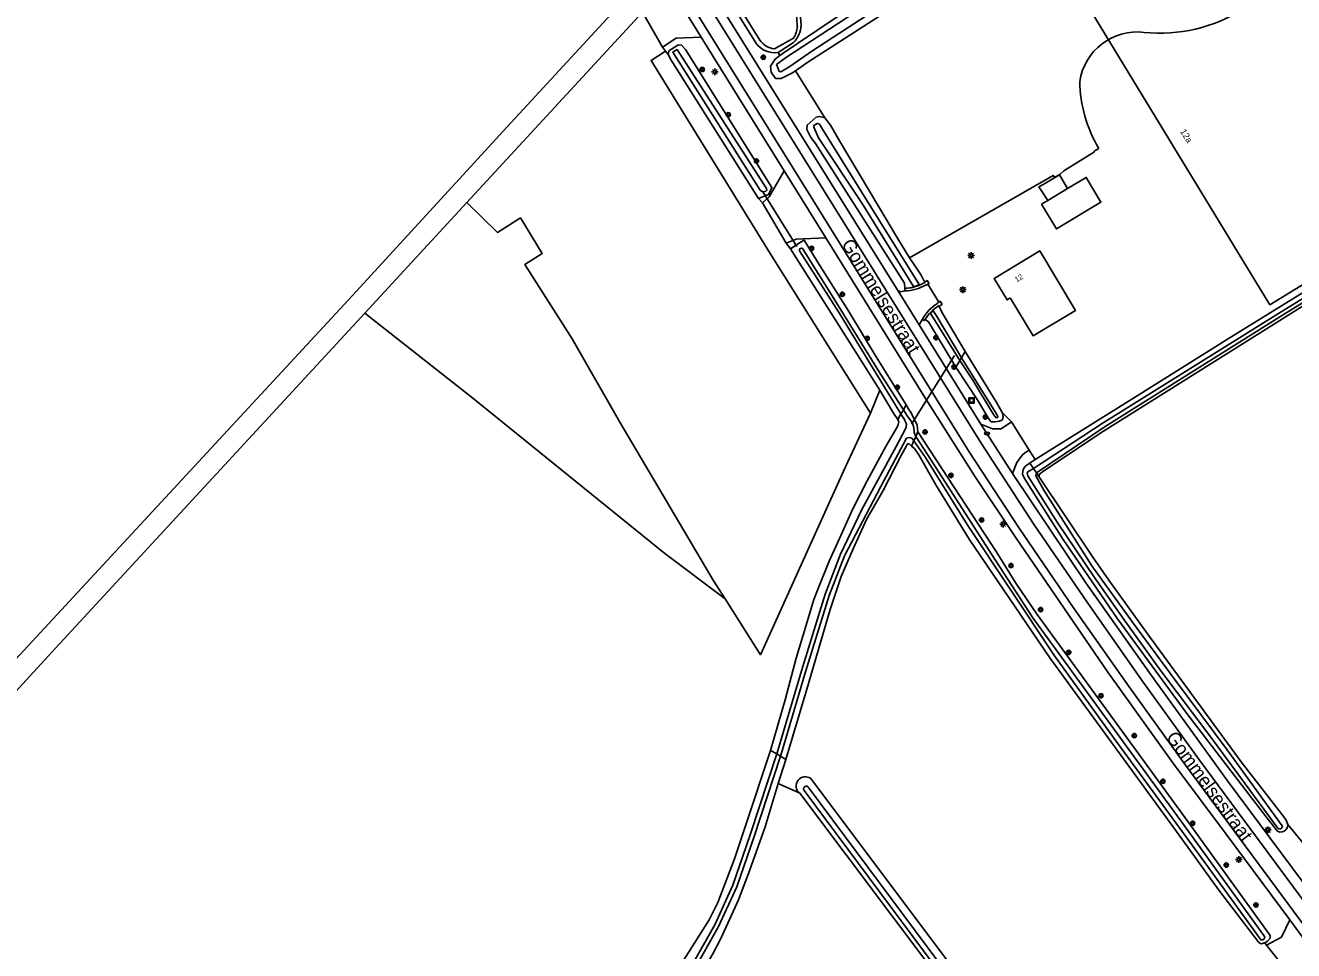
# Model space of a CAD drawing. Extents: x 136000 to 141014, y 402000 to 403500.
# Drawn here: x 139735 to 139972.8, y 403238.8 to 403412.3 of the extents above; entities that cross this region are included whole.
import ezdxf

# ---------------------------------------------------------------- set-up
doc = ezdxf.new("R2010")
doc.units = 0
for name, color, linetype in [('gg-afsc-hekwerk', 7, 'Continuous'), ('gg-anno-huisnummerreeks BGT', 7, 'Continuous'), ('gg-anno-openbare ruimte label', 7, 'Continuous'), ('gg-bbg-bijgebouw', 7, 'Continuous'), ('gg-bbg-hoofdgebouw', 7, 'Continuous'), ('gg-bbg-luifel en loopbrug', 7, 'Continuous'), ('gg-knt-bronhoudergrens', 7, 'Continuous'), ('gg-knt-onverhard', 7, 'Continuous'), ('gg-knt-verharding', 7, 'Continuous'), ('gg-knt-verharding nz', 7, 'Continuous'), ('gg-kntw-bovenkant insteek waterloop', 7, 'Continuous'), ('gg-kntw-waterlijn', 7, 'Continuous'), ('gg-kwrk-duiker nz buis', 7, 'Continuous'), ('gg-kwrk-keermuur', 7, 'Continuous'), ('gt-anno-plantopografie huisnummer', 7, 'Continuous'), ('gt-bbg-plantopografie pand', 7, 'Continuous'), ('gt-grn-vlakafsluiter', 7, 'Continuous'), ('gt-symb-boom', 7, 'Continuous'), ('gt-symb-brandkraan', 7, 'Continuous'), ('gt-symb-lichtmast', 7, 'Continuous'), ('gt-symb-rioolschacht', 7, 'Continuous')]:
    doc.layers.add(name, color=color, linetype=linetype)

# ---------------------------------------------------------------- blocks, each defined once
blk = doc.blocks.new('gt0-LMAST')
at = {"layer": 'gt-symb-lichtmast'}
for p, q in [((-0.18, 0.17), (-0.45, 0.44)), ((0, 0.25), (0, 0.62)), ((0.17, 0.17), (0.44, 0.44)), ((-0.25, 0), (-0.63, 0)), ((-0.18, -0.18), (-0.45, -0.45)), ((0, -0.25), (0, -0.63)), ((0.44, -0.45), (0.17, -0.18)), ((0.25, 0), (0.62, 0))]:
    blk.add_line(p, q, dxfattribs=at)
blk.add_circle((0, 0), 0.25, dxfattribs=at)
blk = doc.blocks.new('gt0-BOOM')
at = {"layer": 'gt-symb-boom'}
for radius in [0.4, 0.2]:
    blk.add_circle((0, 0), radius, dxfattribs=at)
blk = doc.blocks.new('gt0-BR')
at = {"layer": 'gt-symb-brandkraan'}
for centre, radius, start, end in [((-0.24, 0), 0.206, 107.5669, 252.4331), ((0.6, -2.66), 3, 106.892, 107.5669), ((0, -0.69), 0.938, 73.108, 106.892), ((-0.6, -2.66), 3, 72.4331, 73.108), ((0.24, 0), 0.206, 287.567, 72.4331), ((0.6, 2.66), 3, 252.4331, 253.108), ((0, 0.69), 0.938, 253.108, 286.8921), ((-0.6, 2.66), 3, 286.8921, 287.567)]:
    blk.add_arc(centre, radius, start, end, dxfattribs=at)
blk = doc.blocks.new('gt0-RS')
at = {"layer": 'gt-symb-rioolschacht'}
blk.add_lwpolyline([(-0.5, -0.5), (0.5, -0.5), (0.5, 0.5), (-0.5, 0.5)], close=True, dxfattribs=at)
blk.add_circle((0, 0), 0.375, dxfattribs=at)

msp = doc.modelspace()

# ---------------------------------------------------------------- linework, layer by layer
at = {"layer": 'gg-afsc-hekwerk'}
msp.add_line((139929.74, 403385.07), (139935.44, 403388.62), dxfattribs=at)
at = {"layer": 'gg-bbg-bijgebouw'}
msp.add_line((139930.41, 403381.71), (139926.68, 403379.47), dxfattribs=at)
msp.add_lwpolyline([(139930.41, 403381.71), (139933.91, 403383.8), (139936.68, 403379.16), (139928.31, 403374.16), (139925.54, 403378.79), (139926.68, 403379.47)], dxfattribs=at)
at = {"layer": 'gg-bbg-hoofdgebouw'}
msp.add_lwpolyline([(139919.66, 403361.22), (139923.94, 403354.12), (139931.91, 403358.88), (139925.18, 403370.04), (139916.63, 403364.88), (139919.06, 403360.85), (139919.66, 403361.22)], dxfattribs=at)
at = {"layer": 'gg-bbg-luifel en loopbrug'}
msp.add_lwpolyline([(139930.41, 403381.71), (139928.88, 403384.27), (139926.59, 403382.93), (139925.85, 403382.5), (139925.05, 403382.03), (139925.65, 403381.09), (139926.68, 403379.47)], dxfattribs=at)
at = {"layer": 'gg-knt-bronhoudergrens'}
for p, q in [((139848.57, 403418.48), (139825.36, 403393.27)), ((139817.75, 403379.11), (139850.68, 403414.81)), ((139854.45, 403408.23), (139850.68, 403414.81)), ((139855.03, 403407.5), (139854.45, 403408.23)), ((139855.54, 403406.87), (139855.03, 403407.5)), ((139872.48, 403379.84), (139873.21, 403379.05)), ((139798.63, 403358.38), (139817.75, 403379.11)), ((139873.21, 403379.05), (139877.65, 403371.49)), ((139878.46, 403370.4), (139877.65, 403371.49)), ((139893.49, 403339.59), (139895.23, 403343.92)), ((139975.73, 403257.58), (139971.7, 403262.48)), ((139967.72, 403239.79), (139967.4, 403240.24))]:
    msp.add_line(p, q, dxfattribs=at)
for points in [[(139893.49, 403339.59), (139874.65, 403369.54), (139852.32, 403405.74), (139855.03, 403407.5)], [(139825.36, 403393.27), (139796.3, 403361.65), (139733.11, 403293.4), (139658.74, 403212.69), (139578.11, 403125.24), (139511.51, 403053.16), (139460.13, 402997.24)], [(139935.44, 403388.62), (139935.37, 403388.73), (139936.27, 403389.26)], [(139900.8, 403368.72), (139927.72, 403384.2), (139927.95, 403383.82), (139929.04, 403384.45), (139929.74, 403385.07), (139935.44, 403388.62)], [(139798.63, 403358.38), (139739.95, 403294.77), (139706.27, 403258.1), (139629.52, 403174.94), (139553.08, 403091.92), (139475.88, 403008.57), (139518.2, 402974.94), (139508.38, 402962.34), (139626.07, 402869.53), (139624.85, 402867.98)], [(139866.18, 403304.78), (139854.88, 403313.29), (139818.88, 403342.42), (139798.63, 403358.38)], [(139893.49, 403339.59), (139888.41, 403328.69), (139872.85, 403294.3), (139866.18, 403304.78)]]:
    msp.add_lwpolyline(points, dxfattribs=at)
for centre, radius, start, end in [((139947.73, 403440.09), 29.23, 264.1868, 302.233), ((139943.48, 403400.18), 10.91, 83.1876, 171.3792), ((139957.58, 403402.12), 24.89, 180.705, 211.1049)]:
    msp.add_arc(centre, radius, start, end, dxfattribs=at)
at = {"layer": 'gg-knt-onverhard'}
msp.add_line((139967.72, 403239.79), (139970.09, 403236.8), dxfattribs=at)
at = {"layer": 'gg-knt-verharding'}
for p, q in [((139859.4, 403425.56), (139898.58, 403362.58)), ((139854.15, 403422.31), (139861.73, 403410.1)), ((139877.28, 403385.04), (139861.73, 403410.1)), ((139885.06, 403372.5), (139877.28, 403385.04)), ((139906.26, 403360.44), (139904.18, 403363.79)), ((139902.58, 403356.15), (139898.58, 403362.58)), ((139898.58, 403362.58), (139899.12, 403362.36)), ((139899.89, 403362.52), (139899.12, 403362.36)), ((139899.9, 403362.53), (139899.89, 403362.52)), ((139903.18, 403357.22), (139902.58, 403356.15)), ((139914.15, 403337.55), (139902.58, 403356.15)), ((139920.1, 403328.31), (139914.15, 403337.55)), ((139923.18, 403332.63), (139919.92, 403337.97)), ((139980.03, 403233.66), (139972.08, 403244.57))]:
    msp.add_line(p, q, dxfattribs=at)
for points in [[(139854.45, 403408.23), (139856.99, 403409.91), (139861.73, 403410.1)], [(139873.21, 403379.05), (139874.44, 403380.17), (139877.28, 403385.04)], [(139877.65, 403371.49), (139879.53, 403372.26), (139885.06, 403372.5)], [(139972.08, 403244.57), (139960.14, 403260.64), (139950.18, 403273.99), (139937.99, 403291.01), (139920.75, 403316.13), (139913.1, 403327.66), (139903.45, 403342.85), (139885.06, 403372.5)], [(139914.15, 403337.55), (139916.35, 403336.67), (139917.97, 403336.67), (139919.92, 403337.97)], [(139923.18, 403332.63), (139922.39, 403332.13), (139921.91, 403331.69), (139920.91, 403330.32), (139920.1, 403328.31)], [(140096.33, 403086.84), (140011.3, 403201.85), (139980.57, 403243.53), (139960.42, 403270.62), (139945.77, 403290.87), (139933.81, 403307.75), (139920.1, 403328.31)], [(139967.72, 403239.79), (139970.5, 403241.29), (139972.08, 403244.57)]]:
    msp.add_lwpolyline(points, dxfattribs=at)
at = {"layer": 'gg-knt-verharding nz'}
for points in [[(140112.51, 403061.85), (139985.62, 403233.35), (139955.17, 403274.53), (139944.6, 403289.15), (139934.19, 403303.93), (139924.03, 403318.86), (139914.21, 403333.96), (139884.51, 403381.66), (139857.85, 403424.6)], [(140110.33, 403060.22), (140079.23, 403102.35), (140049.53, 403142.53), (139991.99, 403220.26), (139952.52, 403273.56), (139941.99, 403288.26), (139931.55, 403303.06), (139921.35, 403318.01), (139911.98, 403332.32), (139882.35, 403380.09), (139855.58, 403423.19)]]:
    msp.add_lwpolyline(points, dxfattribs=at)
at = {"layer": 'gg-kntw-bovenkant insteek waterloop'}
for p, q in [((139871.94, 403409.06), (139822.48, 403488.94)), ((139876.16, 403407.22), (139879.02, 403409.1)), ((139895.23, 403343.92), (139878.46, 403370.4)), ((139900.8, 403368.72), (139901.6, 403367.53)), ((139900.15, 403341.13), (139900.67, 403340.31)), ((139923.36, 403330.22), (139924.34, 403330.89)), ((139877.6, 403274.63), (139876.17, 403270.12)), ((139931.72, 403205.12), (139882.29, 403271.07)), ((139929.01, 403203.4), (139880.18, 403268.33))]:
    msp.add_line(p, q, dxfattribs=at)
for points in [[(139879.38, 403403.82), (139881.74, 403405.43), (139905.32, 403420.66), (139946.42, 403448.13), (139964.87, 403460.95), (140015.7, 403493.52), (140021.32, 403497.01), (140022.23, 403497.71), (140022.89, 403498.41), (140023.75, 403500)], [(139876.47, 403406.68), (139877.08, 403407.14), (139879.77, 403408.95), (139887.56, 403414.17)], [(140054.81, 403411.04), (140053.95, 403410.61), (140033.88, 403398.37), (140008.88, 403383.39), (139994.19, 403374.35), (139961.24, 403353.96), (139942.47, 403342.24), (139924.34, 403330.89)], [(139872.48, 403379.84), (139874.35, 403380.58), (139874.51, 403380.92), (139874.97, 403381.94), (139858.76, 403407.78), (139858.05, 403408.62), (139857.54, 403408.7), (139857.34, 403408.59), (139855.63, 403407.52), (139855.54, 403406.87)], [(140056.79, 403409.04), (140056.3, 403409.34), (140055.82, 403409.36), (140055.13, 403409.04), (140033.03, 403395.67), (140016.35, 403385.38), (139977.79, 403361.7), (139937.12, 403336.22), (139925.93, 403328.79), (139925.17, 403328.18), (139925.02, 403327.71)], [(139872.48, 403379.84), (139856.08, 403405.78), (139855.54, 403406.87)], [(139879.38, 403403.82), (139878.68, 403403.35), (139876.72, 403402.36), (139875.66, 403402.35), (139874.85, 403403.56), (139874.7, 403404.67), (139875.57, 403406), (139876.47, 403406.68)], [(139884.9, 403394.98), (139883.91, 403395.24), (139883.25, 403395.11), (139881.58, 403393.63), (139881.54, 403392.79), (139882.3, 403391.32), (139883.13, 403390.15), (139884.48, 403388.09), (139899.86, 403363.98), (139899.87, 403363)], [(139884.9, 403394.98), (139885.95, 403393.59), (139887.65, 403390.65), (139898.55, 403372.4), (139900.8, 403368.72)], [(139878.46, 403370.4), (139880.45, 403371.73), (139881.01, 403372.05), (139883.82, 403367.5), (139889.37, 403358.64), (139894.52, 403350.15), (139900.15, 403341.13)], [(139901.6, 403367.53), (139902.99, 403365.45), (139903.46, 403364.49), (139903.76, 403364.23)], [(139906.36, 403359.68), (139906.81, 403358.54), (139911.19, 403351.16)], [(139903.68, 403357.14), (139904.35, 403356.71), (139909.48, 403348.22)], [(139911.19, 403351.16), (139917.03, 403341.73), (139918.15, 403339.71)], [(139918.15, 403339.71), (139918.36, 403339), (139918.18, 403338.36), (139917.63, 403338.09), (139916.82, 403337.98), (139916.11, 403337.97), (139915.69, 403338.42), (139913.56, 403341.97), (139909.48, 403348.22)], [(139898.58, 403338.42), (139897.76, 403339.62), (139895.23, 403343.92)], [(139900.67, 403340.31), (139901.07, 403339.67), (139902.22, 403337.36), (139902.34, 403336.08)], [(139874.73, 403276.36), (139877.44, 403285.86), (139879.55, 403293.63), (139881.4, 403299.82), (139882.86, 403304.62), (139883.76, 403307.02), (139885.71, 403311.83), (139887.94, 403316.76), (139890.09, 403321.53), (139892.82, 403326.89), (139896.42, 403333.45), (139898.54, 403337.07), (139898.65, 403337.47), (139898.75, 403337.95), (139898.58, 403338.42)], [(139902.34, 403336.08), (139917, 403313.68), (139920.7, 403307.72), (139924.74, 403301.82), (139953.49, 403262.34), (139968.43, 403241.63), (139968.42, 403241.14), (139967.91, 403240.6), (139967.4, 403240.24)], [(139901.15, 403333.41), (139900.84, 403333.69), (139900.68, 403333.83), (139900.41, 403333.83), (139900.21, 403333.47), (139899.3, 403331.77), (139895.81, 403325.09), (139892.74, 403319.68), (139890.22, 403314.18), (139887.97, 403308.99), (139885.88, 403302.79), (139881.55, 403287.83), (139877.6, 403274.63)], [(139967.4, 403240.24), (139966.74, 403240.08), (139966.3, 403240.33), (139958.78, 403250.11), (139951.31, 403260.44), (139927.07, 403293.72), (139911.95, 403315.97), (139905.72, 403326.13), (139902.52, 403331.79), (139901.68, 403332.95), (139901.15, 403333.41)], [(139971.7, 403262.48), (139971.73, 403262.12), (139971.46, 403261.55), (139971.03, 403261.22), (139970.68, 403261.08), (139970.22, 403261.03), (139969.76, 403261.23), (139967.83, 403263.64), (139952.75, 403283.24), (139939.79, 403301.05), (139929.61, 403315.88), (139922.43, 403327.15), (139921.98, 403328.11), (139922.03, 403328.81), (139922.19, 403329.25), (139922.65, 403329.77), (139923.36, 403330.22)], [(139925.02, 403327.71), (139935.18, 403312.58), (139938.18, 403308.28), (139945.89, 403297.5), (139962.94, 403274.22), (139970.51, 403264.46), (139971.35, 403263.36), (139971.7, 403262.48)], [(139838.67, 403206.72), (139845.6, 403216.97), (139847.26, 403219.35), (139863.18, 403244.56), (139864.86, 403247.82), (139867.94, 403256), (139870.82, 403264.62), (139873.98, 403274.07), (139874.73, 403276.36)], [(139876.17, 403270.12), (139873.71, 403262.03), (139870.76, 403253.75), (139868.73, 403248.3), (139867.06, 403244.76), (139865.31, 403240.94), (139863.91, 403238.21), (139858.71, 403229.38), (139852.93, 403220.31), (139841.83, 403204.95)]]:
    msp.add_lwpolyline(points, dxfattribs=at)
for centre, radius, start, end in [((139855.2, 403411.01), 25.3, 2.9815, 57.6319), ((139875.03, 403412.82), 5.46, 317.0816, 354.8651), ((139875.6, 403411.7), 4.52, 215.8637, 277.0815), ((139881.25, 403269.68), 1.73, 53.1647, 231.688)]:
    msp.add_arc(centre, radius, start, end, dxfattribs=at)
at = {"layer": 'gg-kntw-waterlijn'}
for p, q in [((139816.66, 403500), (139872.72, 403409.54)), ((139879.02, 403409.92), (139875.44, 403407.91)), ((139899.16, 403339.45), (139899.17, 403339.43)), ((139899.17, 403339.43), (139899.81, 403338.39)), ((139899.64, 403340.23), (139899.63, 403340.25)), ((139900.22, 403339.32), (139900.23, 403339.31)), ((139899.81, 403338.38), (139899.81, 403338.39)), ((139899.92, 403338.21), (139899.81, 403338.38)), ((139901.59, 403334.41), (139901.59, 403334.42)), ((139901.94, 403335.19), (139901.94, 403335.2)), ((139929.53, 403203.72), (139881.02, 403268.83)), ((139930.33, 403204.32), (139881.83, 403269.42))]:
    msp.add_line(p, q, dxfattribs=at)
for points in [[(140020.68, 403500), (140020.52, 403499.76), (140020.11, 403499.32), (140011.25, 403493.55), (139989.24, 403479.72), (139963.18, 403462.65), (139932.96, 403442.39), (139900.43, 403421.28), (139877.52, 403406.21), (139875.85, 403404.98), (139876.12, 403404.22), (139876.34, 403403.68), (139876.67, 403403.6), (139878.32, 403404.64), (139882.49, 403407.47), (139937.39, 403443.32), (139966.88, 403463.2), (139983.97, 403474.42), (140017.65, 403496.13), (140019.77, 403497.58), (140021.01, 403498.88), (140021.58, 403499.57), (140021.74, 403500)], [(139924.01, 403329.24), (139937.1, 403337.81), (139970.44, 403358.58), (140008.15, 403381.83), (140042.63, 403402.83), (140055.68, 403410.82), (140056.04, 403411.25), (140055.8, 403411.66)], [(139924.56, 403328.4), (139937.49, 403337.12), (139970.74, 403357.95), (139987.93, 403368.53), (140008.45, 403381.17), (140033.13, 403396.23), (140042.27, 403401.84), (140056.05, 403410.29), (140056.53, 403410.45), (140057.23, 403409.35)], [(139857.18, 403407.82), (139856.41, 403407.33), (139872.78, 403381.43), (139873.03, 403381.22), (139873.41, 403381.11), (139873.82, 403381.22), (139874.04, 403381.41), (139873.98, 403381.73), (139857.18, 403407.82)], [(139901.54, 403363.36), (139891.88, 403378.9), (139883.73, 403391.22), (139882.83, 403393.21), (139882.85, 403393.57), (139883.48, 403393.95), (139883.91, 403393.79), (139884.43, 403392.89), (139902.6, 403363.7), (139902.09, 403363.5), (139901.54, 403363.36)], [(139899.16, 403339.45), (139894.01, 403347.86), (139887.58, 403358.43), (139880.15, 403370.02)], [(139899.63, 403340.25), (139894.98, 403347.51), (139886.61, 403361.13), (139880.72, 403370.46)], [(139910.23, 403349.5), (139907.97, 403353.09), (139905.12, 403357.61), (139904.69, 403358.26), (139904.88, 403358.46), (139905.23, 403358.78), (139905.83, 403357.86), (139910.52, 403349.99)], [(139910.23, 403349.5), (139912.65, 403345.76), (139916.51, 403339.37), (139917.01, 403338.73), (139917.28, 403338.79), (139917.35, 403339), (139917.17, 403339.36), (139910.52, 403349.99)], [(139899.64, 403340.23), (139900.17, 403339.4), (139900.22, 403339.32)], [(139901.94, 403335.2), (139901.85, 403335.46), (139901.64, 403335.99), (139901.57, 403336.89), (139901.31, 403337.71), (139900.71, 403338.59), (139900.23, 403339.31)], [(139875.88, 403275.68), (139875.96, 403275.91), (139880.51, 403291.3), (139884.95, 403305.64), (139887.85, 403313.14), (139891.75, 403321.38), (139898.27, 403333.35), (139900.04, 403336.64)], [(139876.59, 403275.24), (139876.73, 403275.67), (139881.29, 403291.06), (139885.71, 403305.37), (139888.59, 403312.82), (139895.42, 403325.87), (139900.24, 403334.93), (139900.68, 403335.03), (139901.2, 403334.89), (139901.59, 403334.42)], [(139966.52, 403240.99), (139956.15, 403255.31), (139939.16, 403278.55), (139927.85, 403294.27), (139911.6, 403318.73), (139903.79, 403331.3), (139901.59, 403334.41)], [(139901.94, 403335.19), (139904.12, 403331.82), (139916.16, 403313.14), (139923.92, 403301.24), (139952.68, 403261.75), (139967.2, 403241.64)], [(139924.56, 403328.4), (139924.46, 403327.82), (139925.95, 403325.14), (139934.95, 403310.98), (139942.61, 403300.42), (139950.47, 403289.72), (139960.33, 403276.45), (139970.64, 403262.19), (139970.69, 403262), (139970.37, 403261.66), (139970.01, 403261.63), (139969.86, 403261.77), (139956.89, 403279.31), (139947.89, 403291.3), (139941.03, 403300.85), (139935.48, 403308.76), (139928.49, 403319.14), (139922.99, 403327.83), (139922.81, 403328.33), (139922.99, 403328.57), (139924.01, 403329.24)], [(139839.8, 403205.8), (139846.58, 403215.56), (139852.57, 403223.93), (139858.2, 403232.94), (139864.24, 403243.66), (139867.63, 403251.08), (139870.89, 403260.49), (139875.88, 403275.68)], [(139840.43, 403205.29), (139847.24, 403215.1), (139853.24, 403223.48), (139858.9, 403232.53), (139864.96, 403243.3), (139868.38, 403250.78), (139871.65, 403260.23), (139876.59, 403275.24)]]:
    msp.add_lwpolyline(points, dxfattribs=at)
for centre, radius, start, end in [((139854.89, 403411.12), 24.87, 2.3113, 57.5556), ((139875.23, 403412.39), 4.52, 326.8511, 356.5758), ((139875.93, 403411.81), 3.94, 215.3265, 262.7336), ((139880.5, 403370.16), 0.376, 53.5669, 201.5993), ((139898.66, 403337.33), 1.54, 333.4994, 35.1079), ((139881.41, 403269.14), 0.5, 34.3169, 219.0103), ((139966.9, 403241.27), 0.471, 215.9019, 51.1472)]:
    msp.add_arc(centre, radius, start, end, dxfattribs=at)
at = {"layer": 'gg-kwrk-duiker nz buis'}
for p, q in [((139879.63, 403370.87), (139873.26, 403381.12)), ((139901.17, 403337.55), (139909.18, 403350.42))]:
    msp.add_line(p, q, dxfattribs=at)
at = {"layer": 'gg-kwrk-keermuur'}
for p, q in [((139899.9, 403362.53), (139899.87, 403363)), ((139906.36, 403359.68), (139906.31, 403359.75)), ((139906.36, 403359.68), (139906.75, 403359.91)), ((139903.18, 403357.22), (139903.56, 403356.94))]:
    msp.add_line(p, q, dxfattribs=at)
for points in [[(139903.76, 403364.23), (139903.59, 403364.12), (139903.62, 403364.08)], [(139904.18, 403363.79), (139904.43, 403363.94), (139904.1, 403364.45), (139903.76, 403364.23)], [(139903.87, 403363.7), (139903.92, 403363.62), (139904.18, 403363.79)], [(139906.26, 403360.44), (139906, 403360.28), (139906.05, 403360.19)], [(139906.75, 403359.91), (139906.87, 403359.98), (139906.51, 403360.59), (139906.26, 403360.44)]]:
    msp.add_lwpolyline(points, dxfattribs=at)
for centre, radius, start, end in [((139899.65, 403370.86), 7.86, 271.6104, 280.1515), ((139899.74, 403370.37), 7.85, 271.1959, 301.7567), ((139899.62, 403370.93), 7.94, 280.3268, 284.605), ((139899.66, 403370.77), 7.77, 284.568, 300.623), ((139910.33, 403353.2), 8.2, 121.4673, 150.6502), ((139910.19, 403353.21), 7.61, 120.6397, 148.8799), ((139909.86, 403353.4), 7.23, 148.8218, 150.6292)]:
    msp.add_arc(centre, radius, start, end, dxfattribs=at)
at = {"layer": 'gt-bbg-plantopografie pand'}
msp.add_lwpolyline([(139968.33, 403359.94), (139931.44, 403420.53), (140014.43, 403471.06), (140051.42, 403410.32), (139984.33, 403369.75), (139968.33, 403359.94)], dxfattribs=at)
at = {"layer": 'gt-grn-vlakafsluiter'}
for p, q in [((139876.16, 403407.22), (139876.47, 403406.68)), ((139879.38, 403403.82), (139884.9, 403394.98)), ((139911.19, 403351.16), (139910.52, 403349.99)), ((139909.48, 403348.22), (139910.23, 403349.5)), ((139910.23, 403349.5), (139910.52, 403349.99)), ((139898.58, 403338.42), (139899.16, 403339.45)), ((139899.17, 403339.43), (139899.64, 403340.23)), ((139900.15, 403341.13), (139899.63, 403340.25)), ((139918.15, 403339.71), (139919.92, 403337.97)), ((139901.15, 403333.41), (139901.59, 403334.41)), ((139901.94, 403335.2), (139901.59, 403334.42)), ((139902.34, 403336.08), (139901.94, 403335.19)), ((139924.34, 403330.89), (139923.18, 403332.63)), ((139924.01, 403329.24), (139923.36, 403330.22)), ((139924.56, 403328.4), (139924.01, 403329.24)), ((139925.02, 403327.71), (139924.56, 403328.4)), ((139874.73, 403276.36), (139875.88, 403275.68)), ((139876.59, 403275.24), (139875.88, 403275.68)), ((139877.6, 403274.63), (139876.59, 403275.24)), ((139876.17, 403270.12), (139880.18, 403268.33))]:
    msp.add_line(p, q, dxfattribs=at)
msp.add_lwpolyline([(139866.18, 403304.78), (139863.96, 403308.27), (139846.48, 403337.9), (139837.49, 403353.51), (139828.62, 403367.47), (139831.87, 403369.52), (139827.83, 403376.2), (139823.53, 403373.49), (139817.75, 403379.11)], dxfattribs=at)

# ---------------------------------------------------------------- block references
at = {"layer": 'gt-symb-boom'}
for p in [(139873.34, 403406.34), (139861.91, 403404.05), (139866.79, 403395.56), (139872.08, 403386.89), (139882.42, 403370.5), (139888.19, 403361.9), (139892.84, 403353.63), (139905.73, 403353.73), (139909.14, 403348.23), (139898.47, 403344.46), (139915.01, 403338.86), (139903.7, 403336.08), (139908.53, 403327.92), (139914.29, 403319.56), (139919.8, 403311.02), (139925.36, 403302.76), (139930.64, 403294.73), (139936.68, 403286.6), (139942.91, 403279.13), (139948.28, 403270.57), (139953.87, 403262.68), (139960.17, 403254.83), (139965.73, 403247.35)]:
    msp.add_blockref('gt0-BOOM', p, dxfattribs=at)
at = {"layer": 'gt-symb-brandkraan'}
msp.add_blockref('gt0-BR', (139915.3, 403335.79), dxfattribs=at)
at = {"layer": 'gt-symb-lichtmast'}
for p in [(139864.27, 403403.6), (139912.31, 403369.18), (139910.79, 403362.76), (139918.36, 403318.76), (139967.95, 403261.43), (139962.55, 403255.87)]:
    msp.add_blockref('gt0-LMAST', p, dxfattribs=at)
at = {"layer": 'gt-symb-rioolschacht'}
msp.add_blockref('gt0-RS', (139912.4, 403341.99), dxfattribs=at)

# ---------------------------------------------------------------- texts
at = {"layer": 'gg-anno-huisnummerreeks BGT'}
msp.add_text('12', height=1, rotation=31, dxfattribs=at).set_placement((139920.87, 403364.1))
at = {"layer": 'gg-anno-openbare ruimte label'}
for rotation, p in [(301.8, (139887.92, 403371.3)), (306.3, (139948.77, 403278.76))]:
    msp.add_text('Gommelsestraat', height=2.5, rotation=rotation, dxfattribs=at).set_placement(p)
at = {"layer": 'gt-anno-plantopografie huisnummer'}
msp.add_text('12a', height=1.2, rotation=301.3347, dxfattribs=at).set_placement((139951.48, 403392.43))

doc.saveas('drawing.dxf')
